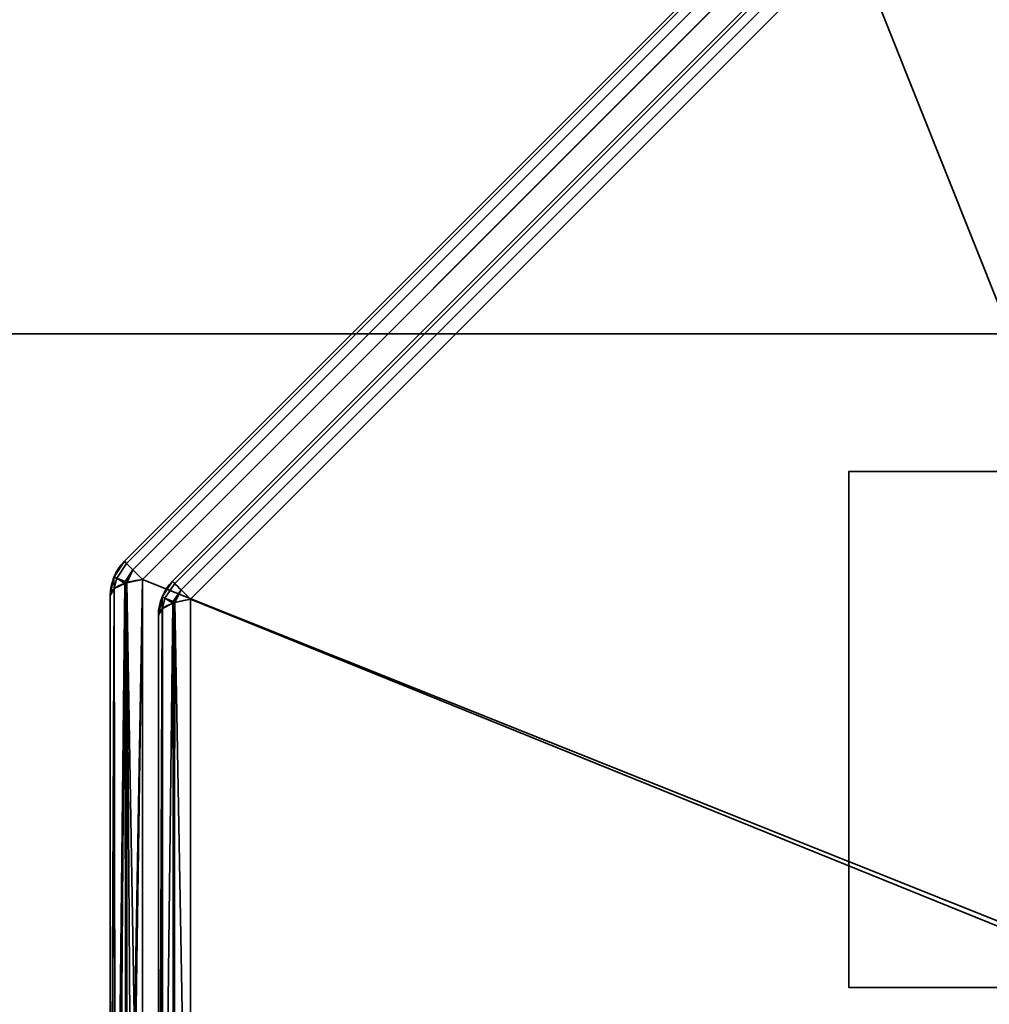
# Model space of a CAD drawing. Header units: millimetres. Extents: x -527 to 5177, y -116 to 161.
# Tile 656 of 656: x 2547 to 2561, y -19 to -5. Entities that reach past the tile are written whole.
import ezdxf

# ---------------------------------------------------------------- set-up
doc = ezdxf.new("R2010")
doc.units = ezdxf.units.MM
doc.layers.add('151', color=7, linetype='Continuous', true_color=0xffffff)

# ---------------------------------------------------------------- blocks, each defined once
blk = doc.blocks.new('UG_SURFACE_191')
at = {"layer": '151', "color": 252, "linetype": 'Continuous', "lineweight": 35}
for points in [[(2579.1, -11.3, 1037), (2559.1, -11.3, 1037), (2559.1, -11.3, 1067), (2579.1, -11.3, 1067)], [(2579.1, -18.8, 1037), (2559.1, -18.8, 1037), (2559.1, -11.3, 1037), (2579.1, -11.3, 1037)], [(2579.1, -11.3, 1067), (2559.1, -11.3, 1067), (2559.1, -18.8, 1067), (2579.1, -18.8, 1067)], [(2559.1, -11.3, 1037), (2559.1, -18.8, 1037), (2559.1, -18.8, 1067), (2559.1, -11.3, 1067)], [(2579.1, -18.8, 1067), (2559.1, -18.8, 1067), (2559.1, -18.8, 1037), (2579.1, -18.8, 1037)]]:
    blk.add_3dface(points, dxfattribs=at)
blk = doc.blocks.new('UG_SURFACE_214')
at = {"layer": '151', "color": 252, "linetype": 'Continuous', "lineweight": 35}
for points in [[(2520, -9.3, 2075.25), (3480, -9.3, 2075.25), (3478.5, -9.3, 2073.75), (2521.5, -9.3, 2073.75)], [(2520, -9.3, 2075.25), (2520, -26.22, 2075.25), (3480, -26.22, 2075.25), (3480, -9.3, 2075.25)], [(2521.5, -9.3, 2073.75), (3478.5, -9.3, 2073.75), (3478.5, -26.22, 2073.75), (2521.5, -26.22, 2073.75)]]:
    blk.add_3dface(points, dxfattribs=at)
blk = doc.blocks.new('UG_SURFACE_281')
at = {"layer": '151', "color": 252, "linetype": 'Continuous', "lineweight": 35}
for points in [[(3627, -9.3, 2212.25), (3627, 142.4, 2212.25), (2373, 142.4, 2212.25), (2373, -9.3, 2212.25)], [(2523, -9.3, 2062.25), (2523, 142.4, 2062.25), (3477, 142.4, 2062.25), (3477, -9.3, 2062.25)], [(3627, -9.3, 2212.25), (2373, -9.3, 2212.25), (2523, -9.3, 2062.25), (3477, -9.3, 2062.25)]]:
    blk.add_3dface(points, dxfattribs=at)
blk = doc.blocks.new('UG_SURFACE_282')
at = {"layer": '151', "color": 252, "linetype": 'Continuous', "lineweight": 35}
for points in [[(2548.596, -12.637, 1158.736), (2558.637, -2.596, 1158.736), (2558.605, -2.564, 1158.489), (2548.564, -12.605, 1158.489)], [(2558.637, -2.596, 1011.264), (2548.596, -12.637, 1011.264), (2548.564, -12.605, 1011.511), (2558.605, -2.564, 1011.511)], [(2558.605, -2.564, 1158.489), (2558.605, -2.564, 1011.511), (2548.564, -12.605, 1011.511), (2548.564, -12.605, 1158.489)], [(2558.637, -2.596, 1158.737), (2558.637, -2.596, 1158.736), (2548.596, -12.637, 1158.736), (2548.596, -12.637, 1158.737)], [(2548.596, -12.637, 1158.737), (2548.688, -12.729, 1158.951), (2558.728, -2.688, 1158.951), (2558.637, -2.596, 1158.737)], [(2558.637, -2.596, 1011.263), (2558.728, -2.688, 1011.049), (2548.688, -12.729, 1011.049), (2548.596, -12.637, 1011.263)], [(2548.596, -12.637, 1011.263), (2548.596, -12.637, 1011.264), (2558.637, -2.596, 1011.264), (2558.637, -2.596, 1011.263)], [(2558.73, -2.689, 1158.954), (2558.728, -2.688, 1158.951), (2548.688, -12.729, 1158.951), (2548.689, -12.73, 1158.954)], [(2548.689, -12.73, 1011.046), (2548.688, -12.729, 1011.049), (2558.728, -2.688, 1011.049), (2558.73, -2.689, 1011.046)], [(2548.689, -12.73, 1158.954), (2548.827, -12.868, 1159.107), (2558.867, -2.827, 1159.107), (2558.73, -2.689, 1158.954)], [(2558.73, -2.689, 1011.046), (2558.867, -2.827, 1010.893), (2548.827, -12.868, 1010.893), (2548.689, -12.73, 1011.046)], [(2558.867, -2.827, 1159.107), (2548.827, -12.868, 1159.107), (2548.827, -26.332, 1164.17), (2568.253, -26.332, 1171.473)], [(2548.827, -12.868, 1010.893), (2558.867, -2.827, 1010.893), (2572.332, -2.827, 1005.831), (2572.332, -22.252, 998.527)], [(2568.253, -26.332, 1171.473), (2572.332, -22.252, 1171.473), (2572.332, -2.827, 1164.17), (2558.867, -2.827, 1159.107)], [(2549.296, -12.927, 1011.685), (2558.927, -3.296, 1011.685), (2558.895, -3.264, 1011.932), (2549.264, -12.895, 1011.932)], [(2558.895, -3.264, 1158.068), (2549.264, -12.895, 1158.068), (2549.264, -12.895, 1011.932), (2558.895, -3.264, 1011.932)], [(2558.927, -3.296, 1158.315), (2549.296, -12.927, 1158.315), (2549.264, -12.895, 1158.068), (2558.895, -3.264, 1158.068)], [(2558.927, -3.296, 1011.683), (2558.927, -3.296, 1011.685), (2549.296, -12.927, 1011.685), (2549.296, -12.927, 1011.683)], [(2549.296, -12.927, 1011.683), (2549.388, -13.019, 1011.47), (2559.019, -3.388, 1011.47), (2558.927, -3.296, 1011.683)], [(2558.927, -3.296, 1158.317), (2559.019, -3.388, 1158.53), (2549.388, -13.019, 1158.53), (2549.296, -12.927, 1158.317)], [(2549.296, -12.927, 1158.317), (2549.296, -12.927, 1158.315), (2558.927, -3.296, 1158.315), (2558.927, -3.296, 1158.317)], [(2559.02, -3.389, 1011.467), (2559.019, -3.388, 1011.47), (2549.388, -13.019, 1011.47), (2549.389, -13.02, 1011.467)], [(2549.389, -13.02, 1158.533), (2549.388, -13.019, 1158.53), (2559.019, -3.388, 1158.53), (2559.02, -3.389, 1158.533)], [(2549.389, -13.02, 1011.467), (2549.527, -13.157, 1011.314), (2559.157, -3.527, 1011.314), (2559.02, -3.389, 1011.467)], [(2559.02, -3.389, 1158.533), (2559.157, -3.527, 1158.686), (2549.527, -13.157, 1158.686), (2549.389, -13.02, 1158.533)], [(2549.527, -13.157, 1158.686), (2559.157, -3.527, 1158.686), (2571.868, -3.527, 1163.465), (2572.565, -22.485, 1170.855)], [(2572.565, -22.485, 999.145), (2571.868, -3.527, 1006.535), (2559.157, -3.527, 1011.314), (2549.527, -13.157, 1011.314)], [(2548.413, -12.832, 1011.511), (2548.413, -12.832, 1158.489), (2548.564, -12.605, 1158.489), (2548.564, -12.605, 1011.511)], [(2548.454, -12.851, 1158.737), (2548.596, -12.637, 1158.736), (2548.564, -12.605, 1158.489), (2548.413, -12.832, 1158.489)], [(2548.413, -12.832, 1011.511), (2548.564, -12.605, 1011.511), (2548.596, -12.637, 1011.264), (2548.454, -12.851, 1011.263)], [(2548.454, -12.851, 1158.737), (2548.596, -12.637, 1158.737), (2548.596, -12.637, 1158.736)], [(2548.688, -12.729, 1158.951), (2548.596, -12.637, 1158.737), (2548.454, -12.851, 1158.737), (2548.575, -12.901, 1158.954)], [(2548.575, -12.901, 1011.046), (2548.454, -12.851, 1011.263), (2548.596, -12.637, 1011.263), (2548.688, -12.729, 1011.049)], [(2548.596, -12.637, 1011.264), (2548.596, -12.637, 1011.263), (2548.454, -12.851, 1011.263)], [(2548.575, -12.901, 1158.954), (2548.689, -12.73, 1158.954), (2548.688, -12.729, 1158.951)], [(2548.688, -12.729, 1011.049), (2548.689, -12.73, 1011.046), (2548.575, -12.901, 1011.046)], [(2548.689, -12.73, 1158.954), (2548.575, -12.901, 1158.954), (2548.599, -12.916, 1158.979)], [(2548.599, -12.916, 1011.021), (2548.575, -12.901, 1011.046), (2548.689, -12.73, 1011.046)], [(2548.599, -12.916, 1158.979), (2548.827, -12.868, 1159.107), (2548.689, -12.73, 1158.954)], [(2548.689, -12.73, 1011.046), (2548.827, -12.868, 1010.893), (2548.599, -12.916, 1011.021)], [(2548.412, -12.834, 1011.511), (2548.359, -13.1, 1011.511), (2548.359, -13.1, 1158.489), (2548.412, -12.834, 1158.489)], [(2548.412, -12.834, 1158.489), (2548.359, -13.1, 1158.489), (2548.414, -13.007, 1158.737)], [(2548.414, -13.007, 1011.263), (2548.359, -13.1, 1011.511), (2548.412, -12.834, 1011.511)], [(2548.412, -12.834, 1158.489), (2548.413, -12.832, 1158.489), (2548.413, -12.832, 1011.511), (2548.412, -12.834, 1011.511)], [(2548.413, -12.832, 1158.489), (2548.412, -12.834, 1158.489), (2548.454, -12.851, 1158.737)], [(2548.454, -12.851, 1011.263), (2548.412, -12.834, 1011.511), (2548.413, -12.832, 1011.511)], [(2548.414, -13.007, 1158.737), (2548.454, -12.851, 1158.737), (2548.412, -12.834, 1158.489)], [(2548.412, -12.834, 1011.511), (2548.454, -12.851, 1011.263), (2548.414, -13.007, 1011.263)], [(2548.454, -12.851, 1158.737), (2548.414, -13.007, 1158.737), (2548.417, -13.002, 1158.751)], [(2548.417, -13.002, 1011.249), (2548.414, -13.007, 1011.263), (2548.454, -12.851, 1011.263)], [(2548.454, -12.851, 1158.737), (2548.417, -13.002, 1158.751), (2548.57, -12.926, 1158.952)], [(2548.57, -12.926, 1011.048), (2548.417, -13.002, 1011.249), (2548.454, -12.851, 1011.263)], [(2548.57, -12.926, 1158.952), (2548.575, -12.901, 1158.954), (2548.454, -12.851, 1158.737)], [(2548.454, -12.851, 1011.263), (2548.575, -12.901, 1011.046), (2548.57, -12.926, 1011.048)], [(2548.827, -12.868, 1159.107), (2548.599, -12.916, 1158.979), (2548.59, -26.278, 1163.984)], [(2548.59, -26.278, 1163.984), (2548.627, -26.294, 1164.038), (2548.827, -12.868, 1159.107)], [(2548.599, -12.916, 1011.021), (2548.827, -12.868, 1010.893), (2548.827, -26.332, 1005.831)], [(2548.627, -26.294, 1164.038), (2548.827, -26.332, 1164.17), (2548.827, -12.868, 1159.107)], [(2572.332, -22.252, 998.527), (2568.253, -26.332, 998.527), (2548.827, -26.332, 1005.831), (2548.827, -12.868, 1010.893)], [(2548.417, -13.002, 1158.751), (2548.414, -13.007, 1158.737), (2548.359, -26.1, 1163.377)], [(2548.359, -26.1, 1163.377), (2548.424, -26.198, 1163.71), (2548.417, -13.002, 1158.751)], [(2548.414, -13.007, 1158.737), (2548.359, -13.1, 1158.489), (2548.359, -26.1, 1163.377)], [(2548.414, -13.007, 1011.263), (2548.364, -26.131, 1006.518), (2548.359, -26.1, 1006.623)], [(2548.359, -26.1, 1006.623), (2548.359, -13.1, 1011.511), (2548.414, -13.007, 1011.263)], [(2548.414, -13.007, 1011.263), (2548.433, -26.196, 1006.295), (2548.364, -26.131, 1006.518)], [(2548.414, -13.007, 1011.263), (2548.417, -13.002, 1011.249), (2548.433, -26.196, 1006.295)], [(2548.57, -12.926, 1158.952), (2548.417, -13.002, 1158.751), (2548.424, -26.198, 1163.71)], [(2548.433, -26.196, 1006.295), (2548.417, -13.002, 1011.249), (2548.57, -12.926, 1011.048)], [(2548.582, -12.92, 1158.969), (2548.57, -12.926, 1158.952), (2548.424, -26.198, 1163.71)], [(2548.424, -26.198, 1163.71), (2548.432, -26.21, 1163.751), (2548.582, -12.92, 1158.969)], [(2548.432, -26.21, 1163.751), (2548.59, -26.278, 1163.984), (2548.582, -12.92, 1158.969)], [(2548.57, -12.926, 1011.048), (2548.475, -26.236, 1006.16), (2548.433, -26.196, 1006.295)], [(2548.57, -12.926, 1011.048), (2548.594, -26.276, 1006.022), (2548.475, -26.236, 1006.16)], [(2548.575, -12.901, 1158.954), (2548.57, -12.926, 1158.952), (2548.582, -12.92, 1158.969)], [(2548.582, -12.92, 1011.031), (2548.57, -12.926, 1011.048), (2548.575, -12.901, 1011.046)], [(2548.57, -12.926, 1011.048), (2548.582, -12.92, 1011.031), (2548.594, -26.276, 1006.022)], [(2548.582, -12.92, 1158.969), (2548.599, -12.916, 1158.979), (2548.575, -12.901, 1158.954)], [(2548.575, -12.901, 1011.046), (2548.599, -12.916, 1011.021), (2548.582, -12.92, 1011.031)], [(2548.599, -12.916, 1158.979), (2548.582, -12.92, 1158.969), (2548.59, -26.278, 1163.984)], [(2548.594, -26.276, 1006.022), (2548.582, -12.92, 1011.031), (2548.599, -12.916, 1011.021)], [(2548.599, -12.916, 1011.021), (2548.693, -26.31, 1005.907), (2548.594, -26.276, 1006.022)], [(2548.599, -12.916, 1011.021), (2548.827, -26.332, 1005.831), (2548.693, -26.31, 1005.907)], [(2549.113, -13.122, 1158.068), (2549.113, -13.122, 1011.932), (2549.264, -12.895, 1011.932), (2549.264, -12.895, 1158.068)], [(2549.154, -13.141, 1011.683), (2549.296, -12.927, 1011.685), (2549.264, -12.895, 1011.932), (2549.113, -13.122, 1011.932)], [(2549.113, -13.122, 1158.068), (2549.264, -12.895, 1158.068), (2549.296, -12.927, 1158.315), (2549.154, -13.141, 1158.317)], [(2549.154, -13.141, 1011.683), (2549.296, -12.927, 1011.683), (2549.296, -12.927, 1011.685)], [(2549.388, -13.019, 1011.47), (2549.296, -12.927, 1011.683), (2549.154, -13.141, 1011.683), (2549.275, -13.191, 1011.467)], [(2549.275, -13.191, 1158.533), (2549.154, -13.141, 1158.317), (2549.296, -12.927, 1158.317), (2549.388, -13.019, 1158.53)], [(2549.296, -12.927, 1158.315), (2549.296, -12.927, 1158.317), (2549.154, -13.141, 1158.317)], [(2549.275, -13.191, 1011.467), (2549.389, -13.02, 1011.467), (2549.388, -13.019, 1011.47)], [(2549.388, -13.019, 1158.53), (2549.389, -13.02, 1158.533), (2549.275, -13.191, 1158.533)], [(2549.389, -13.02, 1011.467), (2549.275, -13.191, 1011.467), (2549.299, -13.206, 1011.442)], [(2549.299, -13.206, 1158.558), (2549.275, -13.191, 1158.533), (2549.389, -13.02, 1158.533)], [(2549.299, -13.206, 1011.442), (2549.527, -13.157, 1011.314), (2549.389, -13.02, 1011.467)], [(2549.389, -13.02, 1158.533), (2549.527, -13.157, 1158.686), (2549.299, -13.206, 1158.558)], [(2548.359, -26.1, 1006.623), (2548.359, -26.1, 1163.377), (2548.359, -13.1, 1158.489), (2548.359, -13.1, 1011.511)], [(2549.112, -13.123, 1158.068), (2549.059, -13.39, 1158.068), (2549.059, -13.39, 1011.932), (2549.112, -13.123, 1011.932)], [(2549.112, -13.123, 1011.932), (2549.059, -13.39, 1011.932), (2549.114, -13.297, 1011.684)], [(2549.114, -13.297, 1158.316), (2549.059, -13.39, 1158.068), (2549.112, -13.123, 1158.068)], [(2549.112, -13.123, 1011.932), (2549.113, -13.122, 1011.932), (2549.113, -13.122, 1158.068), (2549.112, -13.123, 1158.068)], [(2549.113, -13.122, 1011.932), (2549.112, -13.123, 1011.932), (2549.154, -13.141, 1011.683)], [(2549.154, -13.141, 1158.317), (2549.112, -13.123, 1158.068), (2549.113, -13.122, 1158.068)], [(2549.114, -13.297, 1011.684), (2549.154, -13.141, 1011.683), (2549.112, -13.123, 1011.932)], [(2549.112, -13.123, 1158.068), (2549.154, -13.141, 1158.317), (2549.114, -13.297, 1158.316)], [(2549.154, -13.141, 1011.683), (2549.114, -13.297, 1011.684), (2549.117, -13.291, 1011.67)], [(2549.117, -13.291, 1158.33), (2549.114, -13.297, 1158.316), (2549.154, -13.141, 1158.317)], [(2549.154, -13.141, 1011.683), (2549.117, -13.291, 1011.67), (2549.27, -13.216, 1011.469)], [(2549.27, -13.216, 1158.532), (2549.117, -13.291, 1158.33), (2549.154, -13.141, 1158.317)], [(2549.27, -13.216, 1011.469), (2549.275, -13.191, 1011.467), (2549.154, -13.141, 1011.683)], [(2549.154, -13.141, 1158.317), (2549.275, -13.191, 1158.533), (2549.27, -13.216, 1158.532)], [(2549.282, -25.92, 1006.673), (2549.527, -25.868, 1006.535), (2549.527, -13.157, 1011.314), (2549.299, -13.206, 1011.442)], [(2549.299, -13.206, 1158.558), (2549.527, -13.157, 1158.686), (2549.527, -25.868, 1163.465)], [(2572.565, -22.485, 1170.855), (2568.485, -26.565, 1170.855), (2549.527, -25.868, 1163.465), (2549.527, -13.157, 1158.686)], [(2549.527, -13.157, 1011.314), (2549.527, -25.868, 1006.535), (2568.485, -26.565, 999.145), (2572.565, -22.485, 999.145)], [(2549.059, -26.1, 1007.153), (2549.117, -26.002, 1006.891), (2549.117, -13.291, 1011.67), (2549.114, -13.297, 1011.684)], [(2549.114, -13.297, 1011.684), (2549.059, -13.39, 1011.932), (2549.059, -26.1, 1007.153)], [(2549.117, -26.002, 1163.109), (2549.059, -26.1, 1162.847), (2549.059, -13.39, 1158.068), (2549.114, -13.297, 1158.316)], [(2549.114, -13.297, 1158.316), (2549.117, -13.291, 1158.33), (2549.117, -26.002, 1163.109)], [(2549.117, -26.002, 1006.891), (2549.282, -25.92, 1006.673), (2549.282, -13.209, 1011.452), (2549.27, -13.216, 1011.469)], [(2549.27, -13.216, 1011.469), (2549.117, -13.291, 1011.67), (2549.117, -26.002, 1006.891)], [(2549.282, -25.92, 1163.327), (2549.117, -26.002, 1163.109), (2549.117, -13.291, 1158.33), (2549.27, -13.216, 1158.532)], [(2549.275, -13.191, 1011.467), (2549.27, -13.216, 1011.469), (2549.282, -13.209, 1011.452)], [(2549.282, -13.209, 1158.548), (2549.27, -13.216, 1158.532), (2549.275, -13.191, 1158.533)], [(2549.27, -13.216, 1158.532), (2549.282, -13.209, 1158.548), (2549.282, -25.92, 1163.327)], [(2549.282, -13.209, 1011.452), (2549.299, -13.206, 1011.442), (2549.275, -13.191, 1011.467)], [(2549.275, -13.191, 1158.533), (2549.299, -13.206, 1158.558), (2549.282, -13.209, 1158.548)], [(2549.299, -13.206, 1011.442), (2549.282, -13.209, 1011.452), (2549.282, -25.92, 1006.673)], [(2549.527, -25.868, 1163.465), (2549.282, -25.92, 1163.327), (2549.282, -13.209, 1158.548), (2549.299, -13.206, 1158.558)], [(2549.059, -13.39, 1158.068), (2549.059, -26.1, 1162.847), (2549.059, -26.1, 1007.153), (2549.059, -13.39, 1011.932)]]:
    blk.add_3dface(points, dxfattribs=at)
blk = doc.blocks.new('UG_SURFACE_285')
at = {"layer": '151', "color": 252, "linetype": 'Continuous', "lineweight": 35}
for points in [[(2548.596, -12.637, 1158.736), (2558.637, -2.596, 1158.736), (2558.605, -2.564, 1158.489), (2548.564, -12.605, 1158.489)], [(2558.637, -2.596, 1011.264), (2548.596, -12.637, 1011.264), (2548.564, -12.605, 1011.511), (2558.605, -2.564, 1011.511)], [(2558.605, -2.564, 1158.489), (2558.605, -2.564, 1011.511), (2548.564, -12.605, 1011.511), (2548.564, -12.605, 1158.489)], [(2558.637, -2.596, 1158.737), (2558.637, -2.596, 1158.736), (2548.596, -12.637, 1158.736), (2548.596, -12.637, 1158.737)], [(2548.596, -12.637, 1158.737), (2548.688, -12.729, 1158.951), (2558.728, -2.688, 1158.951), (2558.637, -2.596, 1158.737)], [(2558.637, -2.596, 1011.263), (2558.728, -2.688, 1011.049), (2548.688, -12.729, 1011.049), (2548.596, -12.637, 1011.263)], [(2548.596, -12.637, 1011.263), (2548.596, -12.637, 1011.264), (2558.637, -2.596, 1011.264), (2558.637, -2.596, 1011.263)], [(2558.73, -2.689, 1158.954), (2558.728, -2.688, 1158.951), (2548.688, -12.729, 1158.951), (2548.689, -12.73, 1158.954)], [(2548.689, -12.73, 1011.046), (2548.688, -12.729, 1011.049), (2558.728, -2.688, 1011.049), (2558.73, -2.689, 1011.046)], [(2548.689, -12.73, 1158.954), (2548.827, -12.868, 1159.107), (2558.867, -2.827, 1159.107), (2558.73, -2.689, 1158.954)], [(2558.73, -2.689, 1011.046), (2558.867, -2.827, 1010.893), (2548.827, -12.868, 1010.893), (2548.689, -12.73, 1011.046)], [(2558.867, -2.827, 1159.107), (2548.827, -12.868, 1159.107), (2548.827, -26.332, 1164.17), (2568.253, -26.332, 1171.473)], [(2548.827, -12.868, 1010.893), (2558.867, -2.827, 1010.893), (2572.332, -2.827, 1005.831), (2572.332, -22.252, 998.527)], [(2568.253, -26.332, 1171.473), (2572.332, -22.252, 1171.473), (2572.332, -2.827, 1164.17), (2558.867, -2.827, 1159.107)], [(2549.296, -12.927, 1011.685), (2558.927, -3.296, 1011.685), (2558.895, -3.264, 1011.932), (2549.264, -12.895, 1011.932)], [(2558.895, -3.264, 1158.068), (2549.264, -12.895, 1158.068), (2549.264, -12.895, 1011.932), (2558.895, -3.264, 1011.932)], [(2558.927, -3.296, 1158.315), (2549.296, -12.927, 1158.315), (2549.264, -12.895, 1158.068), (2558.895, -3.264, 1158.068)], [(2558.927, -3.296, 1011.683), (2558.927, -3.296, 1011.685), (2549.296, -12.927, 1011.685), (2549.296, -12.927, 1011.683)], [(2549.296, -12.927, 1011.683), (2549.388, -13.019, 1011.47), (2559.019, -3.388, 1011.47), (2558.927, -3.296, 1011.683)], [(2558.927, -3.296, 1158.317), (2559.019, -3.388, 1158.53), (2549.388, -13.019, 1158.53), (2549.296, -12.927, 1158.317)], [(2549.296, -12.927, 1158.317), (2549.296, -12.927, 1158.315), (2558.927, -3.296, 1158.315), (2558.927, -3.296, 1158.317)], [(2559.02, -3.389, 1011.467), (2559.019, -3.388, 1011.47), (2549.388, -13.019, 1011.47), (2549.389, -13.02, 1011.467)], [(2549.389, -13.02, 1158.533), (2549.388, -13.019, 1158.53), (2559.019, -3.388, 1158.53), (2559.02, -3.389, 1158.533)], [(2549.389, -13.02, 1011.467), (2549.527, -13.157, 1011.314), (2559.157, -3.527, 1011.314), (2559.02, -3.389, 1011.467)], [(2559.02, -3.389, 1158.533), (2559.157, -3.527, 1158.686), (2549.527, -13.157, 1158.686), (2549.389, -13.02, 1158.533)], [(2549.527, -13.157, 1158.686), (2559.157, -3.527, 1158.686), (2571.868, -3.527, 1163.465), (2572.565, -22.485, 1170.855)], [(2572.565, -22.485, 999.145), (2571.868, -3.527, 1006.535), (2559.157, -3.527, 1011.314), (2549.527, -13.157, 1011.314)], [(2548.413, -12.832, 1011.511), (2548.413, -12.832, 1158.489), (2548.564, -12.605, 1158.489), (2548.564, -12.605, 1011.511)], [(2548.454, -12.851, 1158.737), (2548.596, -12.637, 1158.736), (2548.564, -12.605, 1158.489), (2548.413, -12.832, 1158.489)], [(2548.413, -12.832, 1011.511), (2548.564, -12.605, 1011.511), (2548.596, -12.637, 1011.264), (2548.454, -12.851, 1011.263)], [(2548.454, -12.851, 1158.737), (2548.596, -12.637, 1158.737), (2548.596, -12.637, 1158.736)], [(2548.688, -12.729, 1158.951), (2548.596, -12.637, 1158.737), (2548.454, -12.851, 1158.737), (2548.575, -12.901, 1158.954)], [(2548.575, -12.901, 1011.046), (2548.454, -12.851, 1011.263), (2548.596, -12.637, 1011.263), (2548.688, -12.729, 1011.049)], [(2548.596, -12.637, 1011.264), (2548.596, -12.637, 1011.263), (2548.454, -12.851, 1011.263)], [(2548.575, -12.901, 1158.954), (2548.689, -12.73, 1158.954), (2548.688, -12.729, 1158.951)], [(2548.688, -12.729, 1011.049), (2548.689, -12.73, 1011.046), (2548.575, -12.901, 1011.046)], [(2548.689, -12.73, 1158.954), (2548.575, -12.901, 1158.954), (2548.599, -12.916, 1158.979)], [(2548.599, -12.916, 1011.021), (2548.575, -12.901, 1011.046), (2548.689, -12.73, 1011.046)], [(2548.599, -12.916, 1158.979), (2548.827, -12.868, 1159.107), (2548.689, -12.73, 1158.954)], [(2548.689, -12.73, 1011.046), (2548.827, -12.868, 1010.893), (2548.599, -12.916, 1011.021)], [(2548.412, -12.834, 1011.511), (2548.359, -13.1, 1011.511), (2548.359, -13.1, 1158.489), (2548.412, -12.834, 1158.489)], [(2548.412, -12.834, 1158.489), (2548.359, -13.1, 1158.489), (2548.414, -13.007, 1158.737)], [(2548.414, -13.007, 1011.263), (2548.359, -13.1, 1011.511), (2548.412, -12.834, 1011.511)], [(2548.412, -12.834, 1158.489), (2548.413, -12.832, 1158.489), (2548.413, -12.832, 1011.511), (2548.412, -12.834, 1011.511)], [(2548.413, -12.832, 1158.489), (2548.412, -12.834, 1158.489), (2548.454, -12.851, 1158.737)], [(2548.454, -12.851, 1011.263), (2548.412, -12.834, 1011.511), (2548.413, -12.832, 1011.511)], [(2548.414, -13.007, 1158.737), (2548.454, -12.851, 1158.737), (2548.412, -12.834, 1158.489)], [(2548.412, -12.834, 1011.511), (2548.454, -12.851, 1011.263), (2548.414, -13.007, 1011.263)], [(2548.454, -12.851, 1158.737), (2548.414, -13.007, 1158.737), (2548.417, -13.002, 1158.751)], [(2548.417, -13.002, 1011.249), (2548.414, -13.007, 1011.263), (2548.454, -12.851, 1011.263)], [(2548.454, -12.851, 1158.737), (2548.417, -13.002, 1158.751), (2548.57, -12.926, 1158.952)], [(2548.57, -12.926, 1011.048), (2548.417, -13.002, 1011.249), (2548.454, -12.851, 1011.263)], [(2548.57, -12.926, 1158.952), (2548.575, -12.901, 1158.954), (2548.454, -12.851, 1158.737)], [(2548.454, -12.851, 1011.263), (2548.575, -12.901, 1011.046), (2548.57, -12.926, 1011.048)], [(2548.827, -12.868, 1159.107), (2548.599, -12.916, 1158.979), (2548.59, -26.278, 1163.984)], [(2548.59, -26.278, 1163.984), (2548.627, -26.294, 1164.038), (2548.827, -12.868, 1159.107)], [(2548.599, -12.916, 1011.021), (2548.827, -12.868, 1010.893), (2548.827, -26.332, 1005.831)], [(2548.627, -26.294, 1164.038), (2548.827, -26.332, 1164.17), (2548.827, -12.868, 1159.107)], [(2572.332, -22.252, 998.527), (2568.253, -26.332, 998.527), (2548.827, -26.332, 1005.831), (2548.827, -12.868, 1010.893)], [(2548.417, -13.002, 1158.751), (2548.414, -13.007, 1158.737), (2548.359, -26.1, 1163.377)], [(2548.359, -26.1, 1163.377), (2548.424, -26.198, 1163.71), (2548.417, -13.002, 1158.751)], [(2548.414, -13.007, 1158.737), (2548.359, -13.1, 1158.489), (2548.359, -26.1, 1163.377)], [(2548.414, -13.007, 1011.263), (2548.364, -26.131, 1006.518), (2548.359, -26.1, 1006.623)], [(2548.359, -26.1, 1006.623), (2548.359, -13.1, 1011.511), (2548.414, -13.007, 1011.263)], [(2548.414, -13.007, 1011.263), (2548.433, -26.196, 1006.295), (2548.364, -26.131, 1006.518)], [(2548.414, -13.007, 1011.263), (2548.417, -13.002, 1011.249), (2548.433, -26.196, 1006.295)], [(2548.57, -12.926, 1158.952), (2548.417, -13.002, 1158.751), (2548.424, -26.198, 1163.71)], [(2548.433, -26.196, 1006.295), (2548.417, -13.002, 1011.249), (2548.57, -12.926, 1011.048)], [(2548.582, -12.92, 1158.969), (2548.57, -12.926, 1158.952), (2548.424, -26.198, 1163.71)], [(2548.424, -26.198, 1163.71), (2548.432, -26.21, 1163.751), (2548.582, -12.92, 1158.969)], [(2548.432, -26.21, 1163.751), (2548.59, -26.278, 1163.984), (2548.582, -12.92, 1158.969)], [(2548.57, -12.926, 1011.048), (2548.475, -26.236, 1006.16), (2548.433, -26.196, 1006.295)], [(2548.57, -12.926, 1011.048), (2548.594, -26.276, 1006.022), (2548.475, -26.236, 1006.16)], [(2548.575, -12.901, 1158.954), (2548.57, -12.926, 1158.952), (2548.582, -12.92, 1158.969)], [(2548.582, -12.92, 1011.031), (2548.57, -12.926, 1011.048), (2548.575, -12.901, 1011.046)], [(2548.57, -12.926, 1011.048), (2548.582, -12.92, 1011.031), (2548.594, -26.276, 1006.022)], [(2548.582, -12.92, 1158.969), (2548.599, -12.916, 1158.979), (2548.575, -12.901, 1158.954)], [(2548.575, -12.901, 1011.046), (2548.599, -12.916, 1011.021), (2548.582, -12.92, 1011.031)], [(2548.599, -12.916, 1158.979), (2548.582, -12.92, 1158.969), (2548.59, -26.278, 1163.984)], [(2548.594, -26.276, 1006.022), (2548.582, -12.92, 1011.031), (2548.599, -12.916, 1011.021)], [(2548.599, -12.916, 1011.021), (2548.693, -26.31, 1005.907), (2548.594, -26.276, 1006.022)], [(2548.599, -12.916, 1011.021), (2548.827, -26.332, 1005.831), (2548.693, -26.31, 1005.907)], [(2549.113, -13.122, 1158.068), (2549.113, -13.122, 1011.932), (2549.264, -12.895, 1011.932), (2549.264, -12.895, 1158.068)], [(2549.154, -13.141, 1011.683), (2549.296, -12.927, 1011.685), (2549.264, -12.895, 1011.932), (2549.113, -13.122, 1011.932)], [(2549.113, -13.122, 1158.068), (2549.264, -12.895, 1158.068), (2549.296, -12.927, 1158.315), (2549.154, -13.141, 1158.317)], [(2549.154, -13.141, 1011.683), (2549.296, -12.927, 1011.683), (2549.296, -12.927, 1011.685)], [(2549.388, -13.019, 1011.47), (2549.296, -12.927, 1011.683), (2549.154, -13.141, 1011.683), (2549.275, -13.191, 1011.467)], [(2549.275, -13.191, 1158.533), (2549.154, -13.141, 1158.317), (2549.296, -12.927, 1158.317), (2549.388, -13.019, 1158.53)], [(2549.296, -12.927, 1158.315), (2549.296, -12.927, 1158.317), (2549.154, -13.141, 1158.317)], [(2549.275, -13.191, 1011.467), (2549.389, -13.02, 1011.467), (2549.388, -13.019, 1011.47)], [(2549.388, -13.019, 1158.53), (2549.389, -13.02, 1158.533), (2549.275, -13.191, 1158.533)], [(2549.389, -13.02, 1011.467), (2549.275, -13.191, 1011.467), (2549.299, -13.206, 1011.442)], [(2549.299, -13.206, 1158.558), (2549.275, -13.191, 1158.533), (2549.389, -13.02, 1158.533)], [(2549.299, -13.206, 1011.442), (2549.527, -13.157, 1011.314), (2549.389, -13.02, 1011.467)], [(2549.389, -13.02, 1158.533), (2549.527, -13.157, 1158.686), (2549.299, -13.206, 1158.558)], [(2548.359, -26.1, 1006.623), (2548.359, -26.1, 1163.377), (2548.359, -13.1, 1158.489), (2548.359, -13.1, 1011.511)], [(2549.112, -13.123, 1158.068), (2549.059, -13.39, 1158.068), (2549.059, -13.39, 1011.932), (2549.112, -13.123, 1011.932)], [(2549.112, -13.123, 1011.932), (2549.059, -13.39, 1011.932), (2549.114, -13.297, 1011.684)], [(2549.114, -13.297, 1158.316), (2549.059, -13.39, 1158.068), (2549.112, -13.123, 1158.068)], [(2549.112, -13.123, 1011.932), (2549.113, -13.122, 1011.932), (2549.113, -13.122, 1158.068), (2549.112, -13.123, 1158.068)], [(2549.113, -13.122, 1011.932), (2549.112, -13.123, 1011.932), (2549.154, -13.141, 1011.683)], [(2549.154, -13.141, 1158.317), (2549.112, -13.123, 1158.068), (2549.113, -13.122, 1158.068)], [(2549.114, -13.297, 1011.684), (2549.154, -13.141, 1011.683), (2549.112, -13.123, 1011.932)], [(2549.112, -13.123, 1158.068), (2549.154, -13.141, 1158.317), (2549.114, -13.297, 1158.316)], [(2549.154, -13.141, 1011.683), (2549.114, -13.297, 1011.684), (2549.117, -13.291, 1011.67)], [(2549.117, -13.291, 1158.33), (2549.114, -13.297, 1158.316), (2549.154, -13.141, 1158.317)], [(2549.154, -13.141, 1011.683), (2549.117, -13.291, 1011.67), (2549.27, -13.216, 1011.469)], [(2549.27, -13.216, 1158.532), (2549.117, -13.291, 1158.33), (2549.154, -13.141, 1158.317)], [(2549.27, -13.216, 1011.469), (2549.275, -13.191, 1011.467), (2549.154, -13.141, 1011.683)], [(2549.154, -13.141, 1158.317), (2549.275, -13.191, 1158.533), (2549.27, -13.216, 1158.532)], [(2549.282, -25.92, 1006.673), (2549.527, -25.868, 1006.535), (2549.527, -13.157, 1011.314), (2549.299, -13.206, 1011.442)], [(2549.299, -13.206, 1158.558), (2549.527, -13.157, 1158.686), (2549.527, -25.868, 1163.465)], [(2572.565, -22.485, 1170.855), (2568.485, -26.565, 1170.855), (2549.527, -25.868, 1163.465), (2549.527, -13.157, 1158.686)], [(2549.527, -13.157, 1011.314), (2549.527, -25.868, 1006.535), (2568.485, -26.565, 999.145), (2572.565, -22.485, 999.145)], [(2549.059, -26.1, 1007.153), (2549.117, -26.002, 1006.891), (2549.117, -13.291, 1011.67), (2549.114, -13.297, 1011.684)], [(2549.114, -13.297, 1011.684), (2549.059, -13.39, 1011.932), (2549.059, -26.1, 1007.153)], [(2549.117, -26.002, 1163.109), (2549.059, -26.1, 1162.847), (2549.059, -13.39, 1158.068), (2549.114, -13.297, 1158.316)], [(2549.114, -13.297, 1158.316), (2549.117, -13.291, 1158.33), (2549.117, -26.002, 1163.109)], [(2549.117, -26.002, 1006.891), (2549.282, -25.92, 1006.673), (2549.282, -13.209, 1011.452), (2549.27, -13.216, 1011.469)], [(2549.27, -13.216, 1011.469), (2549.117, -13.291, 1011.67), (2549.117, -26.002, 1006.891)], [(2549.282, -25.92, 1163.327), (2549.117, -26.002, 1163.109), (2549.117, -13.291, 1158.33), (2549.27, -13.216, 1158.532)], [(2549.275, -13.191, 1011.467), (2549.27, -13.216, 1011.469), (2549.282, -13.209, 1011.452)], [(2549.282, -13.209, 1158.548), (2549.27, -13.216, 1158.532), (2549.275, -13.191, 1158.533)], [(2549.27, -13.216, 1158.532), (2549.282, -13.209, 1158.548), (2549.282, -25.92, 1163.327)], [(2549.282, -13.209, 1011.452), (2549.299, -13.206, 1011.442), (2549.275, -13.191, 1011.467)], [(2549.275, -13.191, 1158.533), (2549.299, -13.206, 1158.558), (2549.282, -13.209, 1158.548)], [(2549.299, -13.206, 1011.442), (2549.282, -13.209, 1011.452), (2549.282, -25.92, 1006.673)], [(2549.527, -25.868, 1163.465), (2549.282, -25.92, 1163.327), (2549.282, -13.209, 1158.548), (2549.299, -13.206, 1158.558)], [(2549.059, -13.39, 1158.068), (2549.059, -26.1, 1162.847), (2549.059, -26.1, 1007.153), (2549.059, -13.39, 1011.932)]]:
    blk.add_3dface(points, dxfattribs=at)

msp = doc.modelspace()

# ---------------------------------------------------------------- linework, layer by layer
at = {"layer": '151', "color": 251, "linetype": 'Continuous', "lineweight": -3, "true_color": 0x636466}
for p, q in [((2548.564, -12.605, 1011.511), (2558.605, -2.564, 1011.511)), ((2558.605, -2.564, 1158.489), (2548.564, -12.605, 1158.489)), ((2558.605, -2.564, 1158.489), (2548.564, -12.605, 1158.489)), ((2548.564, -12.605, 1011.511), (2558.605, -2.564, 1011.511)), ((2548.827, -12.868, 1010.893), (2558.868, -2.827, 1010.893)), ((2558.868, -2.827, 1159.107), (2548.827, -12.868, 1159.107)), ((2558.868, -2.827, 1159.107), (2548.827, -12.868, 1159.107)), ((2548.827, -12.868, 1010.893), (2558.868, -2.827, 1010.893)), ((2558.895, -3.264, 1158.068), (2549.264, -12.895, 1158.068)), ((2549.264, -12.895, 1011.932), (2558.895, -3.264, 1011.932)), ((2558.895, -3.264, 1158.068), (2549.264, -12.895, 1158.068)), ((2549.264, -12.895, 1011.932), (2558.895, -3.264, 1011.932)), ((2549.527, -13.157, 1158.686), (2559.157, -3.527, 1158.686)), ((2559.157, -3.527, 1011.314), (2549.527, -13.157, 1011.314)), ((2549.527, -13.157, 1158.686), (2559.157, -3.527, 1158.686)), ((2559.157, -3.527, 1011.314), (2549.527, -13.157, 1011.314)), ((2373, -9.3, 2212.25), (3627, -9.3, 2212.25)), ((3480, -9.3, 2075.25), (2520, -9.3, 2075.25)), ((3478.5, -9.3, 2073.75), (2521.5, -9.3, 2073.75)), ((3477, -9.3, 2062.25), (2523, -9.3, 2062.25)), ((2559.1, -11.3, 1067), (2579.1, -11.3, 1067)), ((2559.1, -11.3, 1067), (2559.1, -11.3, 1037)), ((2559.1, -18.8, 1067), (2559.1, -11.3, 1067)), ((2559.1, -11.3, 1037), (2579.1, -11.3, 1037)), ((2559.1, -11.3, 1037), (2559.1, -18.8, 1037)), ((2548.564, -12.605, 1158.489), (2548.564, -12.605, 1011.511)), ((2548.564, -12.605, 1158.489), (2548.564, -12.605, 1011.511)), ((2548.827, -12.868, 1159.107), (2548.827, -26.332, 1164.169)), ((2548.827, -12.868, 1010.893), (2548.827, -26.332, 1005.831)), ((2548.827, -12.868, 1159.107), (2548.827, -26.332, 1164.169)), ((2548.827, -12.868, 1010.893), (2548.827, -26.332, 1005.831)), ((2549.264, -12.895, 1158.068), (2549.264, -12.895, 1011.932)), ((2549.264, -12.895, 1158.068), (2549.264, -12.895, 1011.932)), ((2548.359, -13.1, 1158.489), (2548.359, -26.1, 1163.377)), ((2548.359, -13.1, 1158.489), (2548.359, -13.1, 1011.511)), ((2548.359, -13.1, 1011.511), (2548.359, -26.1, 1006.623)), ((2548.359, -13.1, 1158.489), (2548.359, -13.1, 1011.511)), ((2548.359, -13.1, 1011.511), (2548.359, -26.1, 1006.623)), ((2548.359, -13.1, 1158.489), (2548.359, -26.1, 1163.377)), ((2549.527, -25.868, 1163.465), (2549.527, -13.157, 1158.686)), ((2549.527, -13.157, 1011.314), (2549.527, -25.868, 1006.535)), ((2549.527, -13.157, 1011.314), (2549.527, -25.868, 1006.535)), ((2549.527, -25.868, 1163.465), (2549.527, -13.157, 1158.686)), ((2549.059, -13.39, 1158.068), (2549.059, -26.1, 1162.847)), ((2549.059, -26.1, 1007.153), (2549.059, -13.39, 1011.932)), ((2549.059, -13.39, 1011.932), (2549.059, -13.39, 1158.068)), ((2549.059, -13.39, 1158.068), (2549.059, -26.1, 1162.847)), ((2549.059, -26.1, 1007.153), (2549.059, -13.39, 1011.932)), ((2549.059, -13.39, 1011.932), (2549.059, -13.39, 1158.068)), ((2559.1, -18.8, 1037), (2559.1, -18.8, 1067)), ((2559.1, -18.8, 1037), (2579.1, -18.8, 1037)), ((2559.1, -18.8, 1067), (2579.1, -18.8, 1067))]:
    msp.add_line(p, q, dxfattribs=at)
msp.add_arc((2549.059, -13.1, 1011.511), 0.7, 135, 180, dxfattribs=at)
msp.add_arc((2549.059, -13.1, 1011.511), 0.7, 135, 180, dxfattribs=at)
at = {"layer": '151', "color": 251, "linetype": 'Continuous', "lineweight": -3, "true_color": 0x636466, "extrusion": (0, 0, -1)}
for centre, start in [((-2549.059, -13.1, -1158.489), 360), ((-2549.059, -13.1, -1158.489), 360), ((-2549.759, -13.39, -1011.932), 0), ((-2549.759, -13.39, -1158.068), 0), ((-2549.759, -13.39, -1011.932), 0), ((-2549.759, -13.39, -1158.068), 0)]:
    msp.add_arc(centre, 0.7, start, 45, dxfattribs=at)
at = {"layer": '151', "color": 251, "linetype": 'Continuous', "lineweight": -3, "true_color": 0x636466, "extrusion": (0.707107, 0.707107, 7.62964e-17)}
msp.add_arc((-1811.72, 1158.489, 1793.194), 0.7, 0, 62, dxfattribs=at)
msp.add_arc((-1811.72, 1158.489, 1793.194), 0.7, 0, 62, dxfattribs=at)
at = {"layer": '151', "color": 251, "linetype": 'Continuous', "lineweight": -3, "true_color": 0x636466, "extrusion": (0.707107, 0.707107, -3.05907e-16)}
for centre, start, end in [((-1811.72, 1011.511, 1793.194), 298, 0), ((-1811.72, 1011.511, 1793.194), 298, 0), ((-1812.42, 1158.068, 1793.484), 0, 62), ((-1812.42, 1011.932, 1793.484), 298, 0), ((-1812.42, 1158.068, 1793.484), 0, 62), ((-1812.42, 1011.932, 1793.484), 298, 0)]:
    msp.add_arc(centre, 0.7, start, end, dxfattribs=at)
at = {"layer": '151', "color": 251, "linetype": 'Continuous', "lineweight": -3, "true_color": 0x636466, "extrusion": (0, -0.936029, -0.351924)}
msp.add_arc((2549.059, 951.414, -343.713), 0.7, 180, 250.6118, dxfattribs=at)
msp.add_arc((2549.059, 951.414, -343.713), 0.7, 180, 250.6118, dxfattribs=at)
at = {"layer": '151', "color": 251, "linetype": 'Continuous', "lineweight": -3, "true_color": 0x636466, "extrusion": (-1.16435e-15, -0.936029, 0.351924)}
for centre in [(2549.059, 1079.769, 419.962), (2549.059, 1079.769, 419.962), (2549.759, 1079.273, 420.085), (2549.759, 1079.273, 420.085)]:
    msp.add_arc(centre, 0.7, 109.3882, 180, dxfattribs=at)
at = {"layer": '151', "color": 251, "linetype": 'Continuous', "lineweight": -3, "true_color": 0x636466, "extrusion": (-9.33028e-16, 0.936029, 0.351924)}
msp.add_arc((-2549.759, 951.909, 343.589), 0.7, 289.3882, 0, dxfattribs=at)
msp.add_arc((-2549.759, 951.909, 343.589), 0.7, 289.3882, 0, dxfattribs=at)

# ---------------------------------------------------------------- block references
at = {"layer": '151', "color": 251, "linetype": 'Continuous', "lineweight": -3, "true_color": 0x636466}
for name in ['UG_SURFACE_281', 'UG_SURFACE_214', 'UG_SURFACE_282', 'UG_SURFACE_285', 'UG_SURFACE_191']:
    msp.add_blockref(name, (0, 0), dxfattribs=at)

doc.saveas('drawing.dxf')
